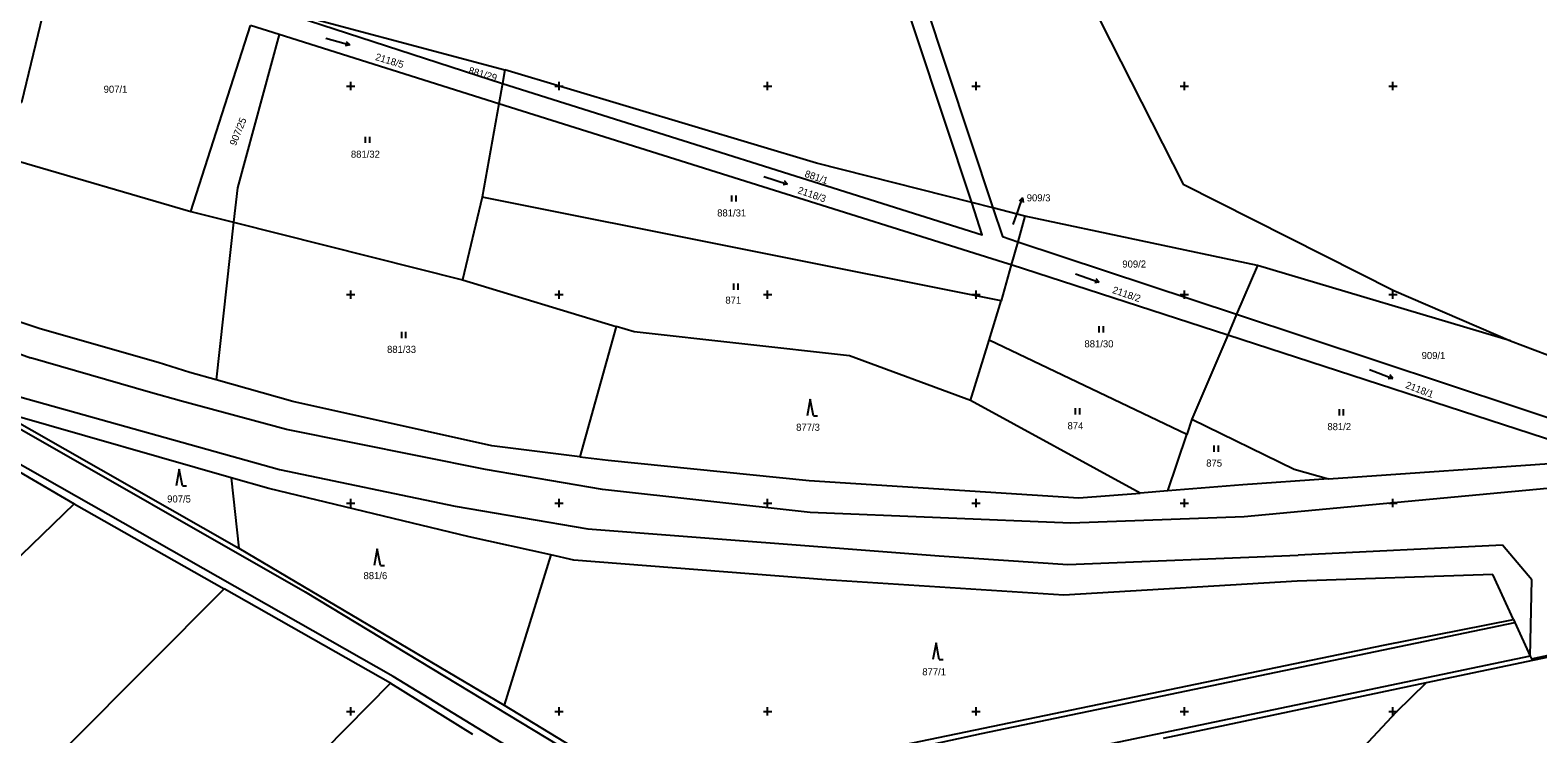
# Model space of a CAD drawing. Extents: x -776734 to -748832, y -1118122 to -976986.
# Drawn here: x -751976.9 to -751615.2, y -1114605.4 to -1114436.6 of the extents above; entities that cross this region are included whole.
import ezdxf

# ---------------------------------------------------------------- set-up
doc = ezdxf.new("R2010")
doc.units = 0
for name, color, linetype in [('KM_Hranice parcel', 7, 'Continuous'), ('KM_Parcelní čísla', 7, 'Continuous'), ('KM_Pop  PČ popisy', 7, 'Continuous'), ('KM_Vnitřní kresba', 7, 'Continuous'), ('KM_Značky kultur', 7, 'Continuous'), ('Level 61 Křížky', 7, 'Continuous')]:
    doc.layers.add(name, color=color, linetype=linetype)

msp = doc.modelspace()

# ---------------------------------------------------------------- linework, layer by layer
at = {"layer": 'KM_Hranice parcel'}
for p, q in [((-751922.4, -1114430.27), (-751863.05, -1114446.11)), ((-751922.4, -1114430.27), (-751863.62, -1114449.35)), ((-751938.31, -1114480.03), (-751924.02, -1114435.49)), ((-751917.14, -1114437.65), (-751924.02, -1114435.49)), ((-751864.48, -1114454.21), (-751917.14, -1114437.65)), ((-751863.62, -1114449.35), (-751864.48, -1114454.21)), ((-751863.05, -1114446.11), (-751863.62, -1114449.35)), ((-751864.48, -1114454.21), (-751868.47, -1114476.67)), ((-751868.47, -1114476.67), (-751873.17, -1114496.43)), ((-751743.99, -1114501.52), (-751868.47, -1114476.67)), ((-751745.95, -1114479.23), (-751751.05, -1114477.93)), ((-751938.31, -1114480.03), (-751928.07, -1114482.61)), ((-751738.26, -1114481.18), (-751745.95, -1114479.23)), ((-751738.26, -1114481.18), (-751739.99, -1114487.32)), ((-751682.5, -1114493.03), (-751738.26, -1114481.18)), ((-751928.07, -1114482.61), (-751932.3, -1114520.45)), ((-751928.07, -1114482.61), (-751873.17, -1114496.43)), ((-751739.99, -1114487.32), (-751741.56, -1114492.88)), ((-751739.99, -1114487.32), (-751687.49, -1114504.72)), ((-751741.56, -1114492.88), (-751743.99, -1114501.52)), ((-751689.64, -1114509.75), (-751741.56, -1114492.88)), ((-751682.5, -1114493.03), (-751687.49, -1114504.72)), ((-751621.83, -1114511.12), (-751682.5, -1114493.03)), ((-751873.17, -1114496.43), (-751836.33, -1114507.63)), ((-751746.88, -1114510.92), (-751743.99, -1114501.52)), ((-751687.49, -1114504.72), (-751689.64, -1114509.75)), ((-751836.33, -1114507.63), (-751845.06, -1114538.9)), ((-751751.35, -1114525.43), (-751746.88, -1114510.92)), ((-751699.47, -1114533.55), (-751746.88, -1114510.92)), ((-751689.64, -1114509.75), (-751698.25, -1114529.89)), ((-751601.09, -1114538.53), (-751689.64, -1114509.75)), ((-751621.83, -1114511.12), (-751588.44, -1114523.72)), ((-751710.61, -1114547.61), (-751751.35, -1114525.43)), ((-751986, -1114527.12), (-751926.8, -1114560.81)), ((-751928.64, -1114543.94), (-751981, -1114528.93)), ((-751698.25, -1114529.89), (-751699.47, -1114533.55)), ((-751703.99, -1114547.09), (-751699.47, -1114533.55)), ((-751985.7, -1114538.91), (-751966.29, -1114550.18)), ((-751928.64, -1114543.94), (-751926.8, -1114560.81)), ((-751703.99, -1114547.09), (-751710.61, -1114547.61)), ((-751685.99, -1114545.67), (-751703.99, -1114547.09)), ((-751665.45, -1114544.23), (-751685.99, -1114545.67)), ((-751966.29, -1114550.18), (-751930.35, -1114570.59)), ((-751725.32, -1114548.77), (-751710.61, -1114547.61)), ((-751926.8, -1114560.81), (-751863.17, -1114598.48)), ((-751852.02, -1114562.45), (-751863.17, -1114598.48)), ((-751621.11, -1114577.93), (-751626.04, -1114567.15)), ((-751890.47, -1114593.24), (-751930.35, -1114570.59)), ((-751609.62, -1114586.32), (-751642.03, -1114593.16)), ((-751890.47, -1114593.24), (-751870.77, -1114605.44)), ((-751642.03, -1114593.16), (-751705.11, -1114606.47))]:
    msp.add_line(p, q, dxfattribs=at)
for points in [[(-751751.05, -1114477.93), (-751777.61, -1114397.62), (-751784.64, -1114367.44), (-751776.73, -1114346.55)], [(-751772.39, -1114347.18), (-751779.45, -1114365.77), (-751773.28, -1114396.65), (-751745.95, -1114479.23)], [(-751741, -1114351.74), (-751740.58, -1114385.76), (-751725.27, -1114424.36), (-751700.3, -1114473.51), (-751649.76, -1114499.01), (-751621.83, -1114511.12)], [(-751970.07, -1114417.07), (-751978.98, -1114453.9), (-751994.66, -1114448.41)], [(-751917.14, -1114437.65), (-751927.15, -1114474.38), (-751928.07, -1114482.61)], [(-751863.62, -1114449.35), (-751748.5, -1114485.64), (-751751.05, -1114477.93)], [(-751751.05, -1114477.93), (-751788.28, -1114468.46), (-751863.05, -1114446.11)], [(-751932.3, -1114520.45), (-751938.57, -1114518.68), (-751946.17, -1114516.32), (-751974.45, -1114508.19), (-752034.84, -1114488.16), (-752088.63, -1114462.9), (-752104.29, -1114454.02)], [(-751741.56, -1114492.88), (-751743.43, -1114492.27), (-751864.48, -1114454.21)], [(-751993.97, -1114469.5), (-751981.63, -1114467.45), (-751938.31, -1114480.03)], [(-751745.95, -1114479.23), (-751743.67, -1114486.1), (-751739.99, -1114487.32)], [(-751687.49, -1114504.72), (-751603.17, -1114532.66), (-751596.28, -1114532.8)], [(-751751.35, -1114525.43), (-751780.37, -1114514.7), (-751832.04, -1114508.94), (-751836.33, -1114507.63)], [(-751845.06, -1114538.9), (-751866.14, -1114536.28), (-751913.87, -1114525.65), (-751932.3, -1114520.45)], [(-751698.25, -1114529.89), (-751673.73, -1114541.89), (-751665.45, -1114544.23)], [(-751845.06, -1114538.9), (-751838.28, -1114539.74), (-751790.03, -1114544.62), (-751725.32, -1114548.77)], [(-751665.45, -1114544.23), (-751607.84, -1114540.2), (-751601.09, -1114538.53)], [(-751852.02, -1114562.45), (-751871.57, -1114558.11), (-751919.62, -1114546.52), (-751928.64, -1114543.94)], [(-751966.29, -1114550.18), (-752040.25, -1114621.74), (-752128.6, -1114701.94)], [(-751626.04, -1114567.15), (-751672.99, -1114568.71), (-751728.96, -1114572.09), (-751785.97, -1114568.43), (-751846.48, -1114563.68), (-751852.02, -1114562.45)], [(-751930.35, -1114570.59), (-752004.66, -1114645.11), (-752095.19, -1114732.79)], [(-751621.11, -1114577.93), (-751620.76, -1114578.69), (-751617.1, -1114586.71), (-751616.79, -1114587.38), (-751607.19, -1114585.33), (-751607, -1114584.28), (-751605.49, -1114575.75), (-751605.33, -1114574.82)], [(-751863.17, -1114598.48), (-751827.19, -1114620.41), (-751652.3, -1114584.09), (-751621.11, -1114577.93)], [(-752062.65, -1114764.92), (-751964.33, -1114668.21), (-751890.47, -1114593.24)], [(-751901.76, -1114870.11), (-751882.74, -1114849.78), (-751856.57, -1114821.81), (-751816.46, -1114778.95), (-751734.46, -1114691.3), (-751678.34, -1114631.33), (-751649.12, -1114600.1), (-751642.03, -1114593.16)]]:
    msp.add_lwpolyline(points, dxfattribs=at)
at = {"layer": 'KM_Pop  PČ popisy'}
for p, q in [((-751739.85, -1114479.62), (-751738.824, -1114476.8)), ((-751738.824, -1114476.8), (-751739.637, -1114477.57)), ((-751738.824, -1114476.8), (-751738.696, -1114477.912)), ((-751741.12, -1114483.2), (-751739.85, -1114479.62))]:
    msp.add_line(p, q, dxfattribs=at)
at = {"layer": 'KM_Vnitřní kresba'}
for p, q in [((-752036.81, -1114493.05), (-751976.8, -1114515.19)), ((-751889.85, -1114591.64), (-752033.36, -1114509.99)), ((-751948.02, -1114523.5), (-751976.8, -1114515.19)), ((-751992.21, -1114524.87), (-751910.92, -1114571.33)), ((-751979.38, -1114524.52), (-751917.04, -1114541.93)), ((-751940.55, -1114525.58), (-751948.02, -1114523.5)), ((-751915.39, -1114532.39), (-751940.55, -1114525.58)), ((-751867.67, -1114541.97), (-751915.39, -1114532.39)), ((-751917.04, -1114541.93), (-751874.94, -1114550.75)), ((-751839.62, -1114546.73), (-751867.67, -1114541.97)), ((-751789.77, -1114552.3), (-751839.62, -1114546.73)), ((-751606.98, -1114545.97), (-751685.68, -1114553.29)), ((-751874.94, -1114550.75), (-751843.09, -1114556.17)), ((-751727.24, -1114554.81), (-751789.77, -1114552.3)), ((-751685.68, -1114553.29), (-751727.24, -1114554.81)), ((-751843.09, -1114556.17), (-751758.82, -1114562.64)), ((-751623.72, -1114560.07), (-751672.7, -1114562.49)), ((-751616.72, -1114568.44), (-751623.72, -1114560.07)), ((-751758.82, -1114562.64), (-751727.96, -1114564.75)), ((-751727.96, -1114564.75), (-751672.7, -1114562.49)), ((-751617.1, -1114586.71), (-751616.72, -1114568.44)), ((-751910.92, -1114571.33), (-751826.76, -1114622.16)), ((-751748.67, -1114605.29), (-751620.76, -1114578.69)), ((-751617.1, -1114586.71), (-751826.11, -1114630.39)), ((-751826.11, -1114630.39), (-751889.85, -1114591.64)), ((-751826.76, -1114622.16), (-751748.67, -1114605.29))]:
    msp.add_line(p, q, dxfattribs=at)
at = {"layer": 'KM_Značky kultur'}
for p, q in [((-751905.99, -1114438.476), (-751900.222, -1114440.13)), ((-751900.222, -1114440.13), (-751901.3, -1114440.343)), ((-751900.222, -1114440.13), (-751901.023, -1114439.379)), ((-751896.411, -1114463.62), (-751896.411, -1114462.12)), ((-751895.41, -1114463.62), (-751895.41, -1114462.12)), ((-751800.9, -1114471.646), (-751795.193, -1114473.5)), ((-751795.193, -1114473.5), (-751796.277, -1114473.675)), ((-751795.193, -1114473.5), (-751795.968, -1114472.722)), ((-751808.551, -1114477.71), (-751808.551, -1114476.21)), ((-751807.55, -1114477.71), (-751807.55, -1114476.21)), ((-751726.113, -1114495.057), (-751720.44, -1114497.01)), ((-751720.44, -1114497.01), (-751721.201, -1114496.218)), ((-751808.091, -1114498.86), (-751808.091, -1114497.36)), ((-751807.09, -1114498.86), (-751807.09, -1114497.36)), ((-751720.44, -1114497.01), (-751721.527, -1114497.166)), ((-751887.741, -1114510.44), (-751887.741, -1114508.94)), ((-751886.74, -1114510.44), (-751886.74, -1114508.94)), ((-751720.461, -1114509.11), (-751720.461, -1114507.61)), ((-751719.46, -1114509.11), (-751719.46, -1114507.61)), ((-751655.648, -1114517.939), (-751650.046, -1114520.089)), ((-751650.046, -1114520.089), (-751651.138, -1114520.207)), ((-751650.046, -1114520.089), (-751650.779, -1114519.271)), ((-751789.75, -1114525.12), (-751790.5, -1114529.12)), ((-751789, -1114529.12), (-751789.75, -1114525.12)), ((-751789, -1114529.12), (-751788.004, -1114529.12)), ((-751726.141, -1114528.76), (-751726.141, -1114527.26)), ((-751725.14, -1114528.76), (-751725.14, -1114527.26)), ((-751662.841, -1114528.97), (-751662.841, -1114527.47)), ((-751661.84, -1114528.97), (-751661.84, -1114527.47)), ((-751692.871, -1114537.71), (-751692.871, -1114536.21)), ((-751691.87, -1114537.71), (-751691.87, -1114536.21)), ((-751941.11, -1114541.89), (-751941.86, -1114545.89)), ((-751940.36, -1114545.89), (-751941.11, -1114541.89)), ((-751940.36, -1114545.89), (-751939.364, -1114545.89)), ((-751893.63, -1114560.96), (-751894.38, -1114564.96)), ((-751892.88, -1114564.96), (-751893.63, -1114560.96)), ((-751892.88, -1114564.96), (-751891.884, -1114564.96)), ((-751759.6, -1114583.55), (-751760.35, -1114587.55)), ((-751758.85, -1114587.55), (-751759.6, -1114583.55)), ((-751758.85, -1114587.55), (-751757.854, -1114587.55))]:
    msp.add_line(p, q, dxfattribs=at)
at = {"layer": 'Level 61 Křížky'}
for p, q in [((-751900, -1114450), (-751900, -1114449)), ((-751850, -1114450), (-751850, -1114449)), ((-751800, -1114450), (-751800, -1114449)), ((-751750, -1114450), (-751750, -1114449)), ((-751700, -1114450), (-751700, -1114449)), ((-751650, -1114450), (-751650, -1114449)), ((-751901, -1114450), (-751899, -1114450)), ((-751900, -1114451), (-751900, -1114450)), ((-751851, -1114450), (-751849, -1114450)), ((-751850, -1114451), (-751850, -1114450)), ((-751801, -1114450), (-751799, -1114450)), ((-751800, -1114451), (-751800, -1114450)), ((-751751, -1114450), (-751749, -1114450)), ((-751750, -1114451), (-751750, -1114450)), ((-751701, -1114450), (-751699, -1114450)), ((-751700, -1114451), (-751700, -1114450)), ((-751651, -1114450), (-751649, -1114450)), ((-751650, -1114451), (-751650, -1114450)), ((-751901, -1114500), (-751899, -1114500)), ((-751900, -1114500), (-751900, -1114499)), ((-751900, -1114501), (-751900, -1114500)), ((-751851, -1114500), (-751849, -1114500)), ((-751850, -1114500), (-751850, -1114499)), ((-751850, -1114501), (-751850, -1114500)), ((-751801, -1114500), (-751799, -1114500)), ((-751800, -1114500), (-751800, -1114499)), ((-751800, -1114501), (-751800, -1114500)), ((-751751, -1114500), (-751749, -1114500)), ((-751750, -1114500), (-751750, -1114499)), ((-751750, -1114501), (-751750, -1114500)), ((-751701, -1114500), (-751699, -1114500)), ((-751700, -1114500), (-751700, -1114499)), ((-751700, -1114501), (-751700, -1114500)), ((-751651, -1114500), (-751649, -1114500)), ((-751650, -1114500), (-751650, -1114499)), ((-751650, -1114501), (-751650, -1114500)), ((-751901, -1114550), (-751899, -1114550)), ((-751900, -1114550), (-751900, -1114549)), ((-751900, -1114551), (-751900, -1114550)), ((-751851, -1114550), (-751849, -1114550)), ((-751850, -1114550), (-751850, -1114549)), ((-751850, -1114551), (-751850, -1114550)), ((-751801, -1114550), (-751799, -1114550)), ((-751800, -1114550), (-751800, -1114549)), ((-751800, -1114551), (-751800, -1114550)), ((-751751, -1114550), (-751749, -1114550)), ((-751750, -1114550), (-751750, -1114549)), ((-751750, -1114551), (-751750, -1114550)), ((-751701, -1114550), (-751699, -1114550)), ((-751700, -1114550), (-751700, -1114549)), ((-751700, -1114551), (-751700, -1114550)), ((-751651, -1114550), (-751649, -1114550)), ((-751650, -1114550), (-751650, -1114549)), ((-751650, -1114551), (-751650, -1114550)), ((-751901, -1114600), (-751899, -1114600)), ((-751900, -1114600), (-751900, -1114599)), ((-751900, -1114601), (-751900, -1114600)), ((-751851, -1114600), (-751849, -1114600)), ((-751850, -1114600), (-751850, -1114599)), ((-751850, -1114601), (-751850, -1114600)), ((-751801, -1114600), (-751799, -1114600)), ((-751800, -1114600), (-751800, -1114599)), ((-751800, -1114601), (-751800, -1114600)), ((-751751, -1114600), (-751749, -1114600)), ((-751750, -1114600), (-751750, -1114599)), ((-751750, -1114601), (-751750, -1114600)), ((-751701, -1114600), (-751699, -1114600)), ((-751700, -1114600), (-751700, -1114599)), ((-751700, -1114601), (-751700, -1114600)), ((-751651, -1114600), (-751649, -1114600)), ((-751650, -1114600), (-751650, -1114599)), ((-751650, -1114601), (-751650, -1114600))]:
    msp.add_line(p, q, dxfattribs=at)

# ---------------------------------------------------------------- texts
at = {"layer": 'KM_Parcelní čísla'}
for s, rotation, p in [('2118/5', 343, (-751894.233, -1114443.698)), ('881/29', 344, (-751871.879, -1114446.968)), ('907/25', 68, (-751927.54, -1114464.428)), ('881/1', 340.999997, (-751791.245, -1114471.709)), ('2118/3', 340.999997, (-751792.929, -1114475.648)), ('2118/2', 340.999997, (-751717.439, -1114499.578)), ('2118/1', 339, (-751647.14, -1114522.338))]:
    msp.add_text(s, height=1.7, rotation=rotation, dxfattribs=at).set_placement(p)
for s, p in [('907/1', (-751959.258, -1114451.59)), ('881/32', (-751899.947, -1114467.17)), ('909/3', (-751737.84, -1114477.64)), ('881/31', (-751812.087, -1114481.26)), ('909/2', (-751714.908, -1114493.52)), ('871', (-751810.125, -1114502.18)), ('881/30', (-751723.997, -1114512.66)), ('881/33', (-751891.277, -1114513.99)), ('909/1', (-751643.118, -1114515.47)), ('877/3', (-751793.148, -1114532.67)), ('874', (-751728.055, -1114532.31)), ('881/2', (-751665.728, -1114532.52)), ('875', (-751694.785, -1114541.26)), ('907/5', (-751944.018, -1114549.87)), ('881/6', (-751896.918, -1114568.26)), ('877/1', (-751762.898, -1114591.33))]:
    msp.add_text(s, height=1.7, dxfattribs=at).set_placement(p)

doc.saveas('drawing.dxf')
